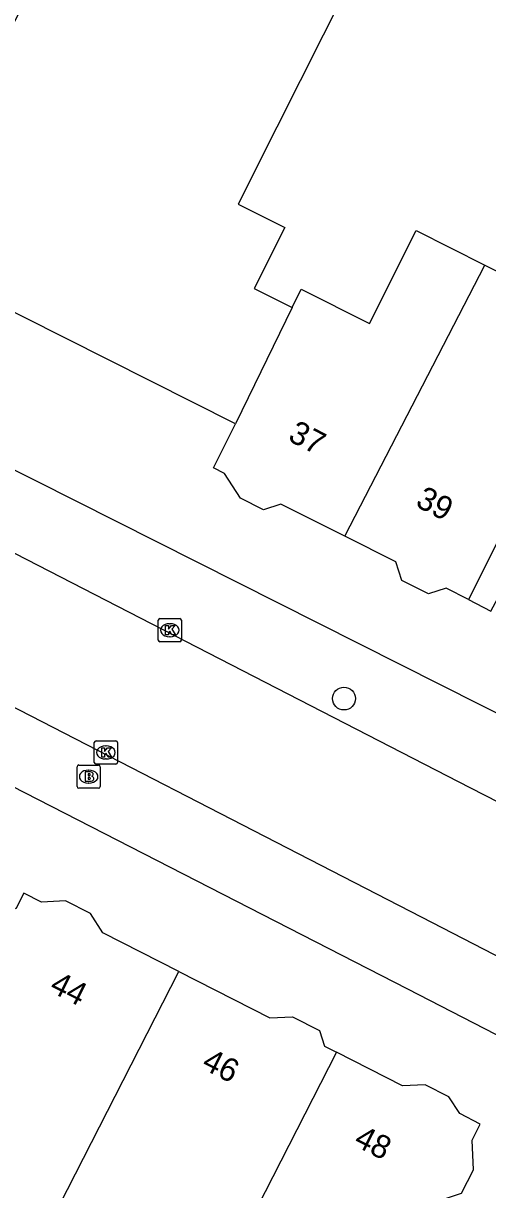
# Model space of a CAD drawing. Extents: x 160356 to 161355, y 381727 to 382845.
# Drawn here: x 161155.8 to 161175.8, y 382454.3 to 382504.5 of the extents above; entities that cross this region are included whole.
import ezdxf

# ---------------------------------------------------------------- set-up
doc = ezdxf.new("R2010")
doc.units = 0
for name, color, linetype in [('IMGEO_Boom', 7, 'Continuous'), ('IMGEO_Brandkraan', 7, 'Continuous'), ('IMGEO_Kolk', 7, 'Continuous'), ('IMGEO_Pand', 7, 'Continuous'), ('IMGEO_Pand_nummerreeks', 7, 'Continuous'), ('IMGEO_Pand_overbouw', 7, 'Continuous'), ('IMGEO_Rijbaan_lokaal_open', 7, 'Continuous'), ('IMGEO_Voetpad_open', 7, 'Continuous')]:
    doc.layers.add(name, color=color, linetype=linetype)

msp = doc.modelspace()

# ---------------------------------------------------------------- linework, layer by layer
at = {"layer": 'IMGEO_Boom'}
msp.add_circle((161169.577, 382475.401), 0.489, dxfattribs=at)
at = {"layer": 'IMGEO_Brandkraan'}
for p, q in [((161158.161, 382472.544), (161159.013, 382472.544)), ((161158.086, 382471.618), (161158.086, 382472.47)), ((161158.574, 382472.324), (161158.599, 382472.324)), ((161159.087, 382472.47), (161159.087, 382471.618)), ((161159.013, 382471.544), (161158.161, 382471.544)), ((161158.597, 382471.764), (161158.572, 382471.764))]:
    msp.add_line(p, q, dxfattribs=at)
for points in [[(161158.161, 382472.544), (161159.013, 382472.544)], [(161158.086, 382471.618), (161158.086, 382472.47)], [(161158.434, 382472.244), (161158.434, 382471.844), (161158.647, 382471.844)], [(161158.665, 382472.244), (161158.434, 382472.244)], [(161158.613, 382472.163), (161158.559, 382472.163), (161158.559, 382472.087)], [(161158.559, 382472.087), (161158.612, 382472.087)], [(161159.087, 382472.47), (161159.087, 382471.618)], [(161159.013, 382471.544), (161158.161, 382471.544)], [(161158.621, 382472.011), (161158.559, 382472.011), (161158.559, 382471.93)], [(161158.559, 382471.93), (161158.621, 382471.93)]]:
    msp.add_lwpolyline(points, dxfattribs=at)
for centre, radius, start, end in [((161158.163, 382472.468), 0.0765, 91.552, 178.448), ((161158.163, 382472.468), 0.0765, 91.552, 178.448), ((161159.011, 382472.468), 0.0765, 1.552, 88.448), ((161159.011, 382472.468), 0.0765, 1.552, 88.448), ((161158.614, 382472.125), 0.0379, 267.8285, 90.9355), ((161158.669, 382472.099), 0.145, 59.4692, 91.5367), ((161158.694, 382472.146), 0.0922, 285.5137, 58.1501), ((161158.699, 382471.954), 0.105, 301.3115, 78.989), ((161158.163, 382471.62), 0.0765, 181.552, 268.448), ((161158.163, 382471.62), 0.0765, 181.552, 268.448), ((161158.622, 382471.97), 0.0404, 269.8759, 90.5077), ((161158.653, 382472.095), 0.251, 268.6676, 293.5347), ((161159.011, 382471.62), 0.0765, 271.552, 358.448), ((161159.011, 382471.62), 0.0765, 271.552, 358.448)]:
    msp.add_arc(centre, radius, start, end, dxfattribs=at)
for centre, major_axis, ratio, start_param, end_param in [((161158.573, 382472.044), (-0.387, 0.002), 0.722429, 4.712389, 7.853982), ((161158.598, 382472.044), (-0.39, 0.002), 0.717154, 1.570796, 4.712389)]:
    msp.add_ellipse(centre, major_axis=major_axis, ratio=ratio, start_param=start_param, end_param=end_param, dxfattribs=at)
at = {"layer": 'IMGEO_Kolk'}
for p, q in [((161161.579, 382477.92), (161161.579, 382478.772)), ((161161.654, 382478.846), (161162.506, 382478.846)), ((161162.067, 382478.626), (161162.092, 382478.626)), ((161162.58, 382478.772), (161162.58, 382477.92)), ((161162.09, 382478.066), (161162.065, 382478.066)), ((161162.506, 382477.846), (161161.654, 382477.846)), ((161158.905, 382473.583), (161159.757, 382473.583)), ((161158.83, 382472.657), (161158.83, 382473.509)), ((161159.318, 382473.363), (161159.343, 382473.363)), ((161159.831, 382473.509), (161159.831, 382472.657)), ((161159.757, 382472.583), (161158.905, 382472.583)), ((161159.341, 382472.803), (161159.316, 382472.803))]:
    msp.add_line(p, q, dxfattribs=at)
for points in [[(161161.579, 382477.92), (161161.579, 382478.772)], [(161161.654, 382478.846), (161162.506, 382478.846)], [(161162.58, 382478.772), (161162.58, 382477.92)], [(161161.9, 382478.546), (161162.023, 382478.546), (161162.023, 382478.395), (161162.153, 382478.546), (161162.317, 382478.546), (161162.171, 382478.395), (161162.324, 382478.146), (161162.172, 382478.146), (161162.087, 382478.31), (161162.023, 382478.243), (161162.023, 382478.146), (161161.9, 382478.146), (161161.9, 382478.546)], [(161162.506, 382477.846), (161161.654, 382477.846)], [(161158.905, 382473.583), (161159.757, 382473.583)], [(161158.83, 382472.657), (161158.83, 382473.509)], [(161159.151, 382473.283), (161159.274, 382473.283), (161159.274, 382473.132), (161159.404, 382473.283), (161159.568, 382473.283), (161159.422, 382473.132), (161159.575, 382472.883), (161159.423, 382472.883), (161159.338, 382473.047), (161159.274, 382472.98), (161159.274, 382472.883), (161159.151, 382472.883), (161159.151, 382473.283)], [(161159.831, 382473.509), (161159.831, 382472.657)], [(161159.757, 382472.583), (161158.905, 382472.583)]]:
    msp.add_lwpolyline(points, dxfattribs=at)
for centre, start, end in [((161161.656, 382478.77), 91.552, 178.448), ((161161.656, 382478.77), 91.552, 178.448), ((161162.504, 382478.77), 1.552, 88.448), ((161162.504, 382478.77), 1.552, 88.448), ((161161.656, 382477.922), 181.552, 268.448), ((161161.656, 382477.922), 181.552, 268.448), ((161162.504, 382477.922), 271.552, 358.448), ((161162.504, 382477.922), 271.552, 358.448), ((161158.907, 382473.507), 91.552, 178.448), ((161158.907, 382473.507), 91.552, 178.448), ((161159.755, 382473.507), 1.552, 88.448), ((161159.755, 382473.507), 1.552, 88.448), ((161158.907, 382472.659), 181.552, 268.448), ((161158.907, 382472.659), 181.552, 268.448), ((161159.755, 382472.659), 271.552, 358.448), ((161159.755, 382472.659), 271.552, 358.448)]:
    msp.add_arc(centre, 0.0765, start, end, dxfattribs=at)
for centre, major_axis, ratio, start_param, end_param in [((161162.066, 382478.346), (-0.387, 0.002), 0.722429, 4.712389, 7.853982), ((161162.091, 382478.346), (-0.39, 0.002), 0.717154, 1.570796, 4.712389), ((161159.317, 382473.083), (-0.387, 0.002), 0.722429, 4.712389, 7.853982), ((161159.342, 382473.083), (-0.39, 0.002), 0.717154, 1.570796, 4.712389)]:
    msp.add_ellipse(centre, major_axis=major_axis, ratio=ratio, start_param=start_param, end_param=end_param, dxfattribs=at)
at = {"layer": 'IMGEO_Pand'}
for points in [[(161164.911, 382487.226), (161152.114, 382493.671), (161151.67, 382492.791), (161148.972, 382494.15), (161150.325, 382496.837), (161151.271, 382496.36), (161153.105, 382500), (161156.555, 382506.85), (161155.668, 382507.296), (161157.573, 382511.077), (161158.418, 382510.651), (161160.937, 382515.652), (161156.742, 382517.765), (161158.536, 382521.326), (161163.002, 382519.077), (161175.437, 382512.813), (161173.516, 382508.999), (161171.685, 382509.922), (161166.687, 382500), (161165.017, 382496.685), (161167.033, 382495.669), (161165.717, 382493.057), (161167.343, 382492.238)], [(161167.343, 382492.238), (161167.736, 382493.017), (161170.669, 382491.54), (161172.686, 382495.545), (161175.632, 382494.061)], [(161175.632, 382494.061), (161178.404, 382492.664), (161176.301, 382488.489), (161178.75, 382487.255), (161177.175, 382484.127), (161177.02, 382483.819), (161174.93, 382479.671), (161173.968, 382480.156), (161173.22, 382479.909), (161172.069, 382480.489), (161171.807, 382481.281), (161169.613, 382482.386)], [(161169.613, 382482.386), (161175.632, 382494.061)], [(161167.343, 382492.238), (161164.911, 382487.226)], [(161169.613, 382482.386), (161166.854, 382483.776), (161166.114, 382483.532), (161165.127, 382484.029), (161164.434, 382485.085), (161163.954, 382485.327), (161164.911, 382487.226)], [(161162.466, 382463.655), (161159.192, 382465.327), (161158.66, 382466.148), (161157.592, 382466.693), (161156.558, 382466.64), (161155.796, 382467.029), (161155.451, 382466.354), (161155.213, 382466.475)], [(161156.66, 382452.28), (161162.466, 382463.655)], [(161162.466, 382463.655), (161166.38, 382461.657), (161167.365, 382461.708), (161168.526, 382461.115), (161168.744, 382460.445), (161169.249, 382460.187)], [(161169.249, 382460.187), (161163.444, 382448.814)], [(161163.444, 382448.814), (161165.012, 382448.013), (161169.464, 382445.738), (161171.062, 382448.867), (161172.001, 382449.172), (161172.649, 382450.439), (161172.468, 382450.998), (161173.942, 382453.885), (161174.64, 382454.112), (161175.156, 382455.121), (161175.09, 382456.399), (161175.443, 382457.09), (161174.559, 382457.542), (161174.092, 382458.262), (161173.072, 382458.782), (161172.099, 382458.732), (161169.249, 382460.187)]]:
    msp.add_lwpolyline(points, dxfattribs=at)
at = {"layer": 'IMGEO_Pand_overbouw'}
msp.add_lwpolyline([(161175.891, 382479.169), (161178.128, 382483.293), (161177.02, 382483.819), (161174.93, 382479.671)], close=True, dxfattribs=at)
at = {"layer": 'IMGEO_Rijbaan_lokaal_open'}
for points in [[(161153.933, 382482.402), (161174.997, 382471.572), (161185.771, 382466.062)], [(161182.79, 382460.907), (161172.913, 382465.995), (161151.275, 382477.122)]]:
    msp.add_lwpolyline(points, dxfattribs=at)
at = {"layer": 'IMGEO_Voetpad_open'}
for points in [[(161012.985, 382544.253), (161099.929, 382500), (161108.683, 382495.516), (161172.317, 382462.918), (161181.334, 382458.271)], [(161188.428, 382469.918), (161185.947, 382469.846), (161140.585, 382492.693), (161144.343, 382500), (161153.914, 382518.611)]]:
    msp.add_lwpolyline(points, dxfattribs=at)

# ---------------------------------------------------------------- texts
at = {"layer": 'IMGEO_Pand_nummerreeks'}
for s, rotation, p in [('37', 332.7377, (161167.118, 382486.531)), ('39', 332.7377, (161172.606, 382483.703)), ('44', 333.1661, (161156.852, 382462.819)), ('46', 333.1661, (161163.401, 382459.506)), ('48', 333.1661, (161169.952, 382456.191))]:
    msp.add_text(s, height=1, rotation=rotation, dxfattribs=at).set_placement(p)

doc.saveas('drawing.dxf')
